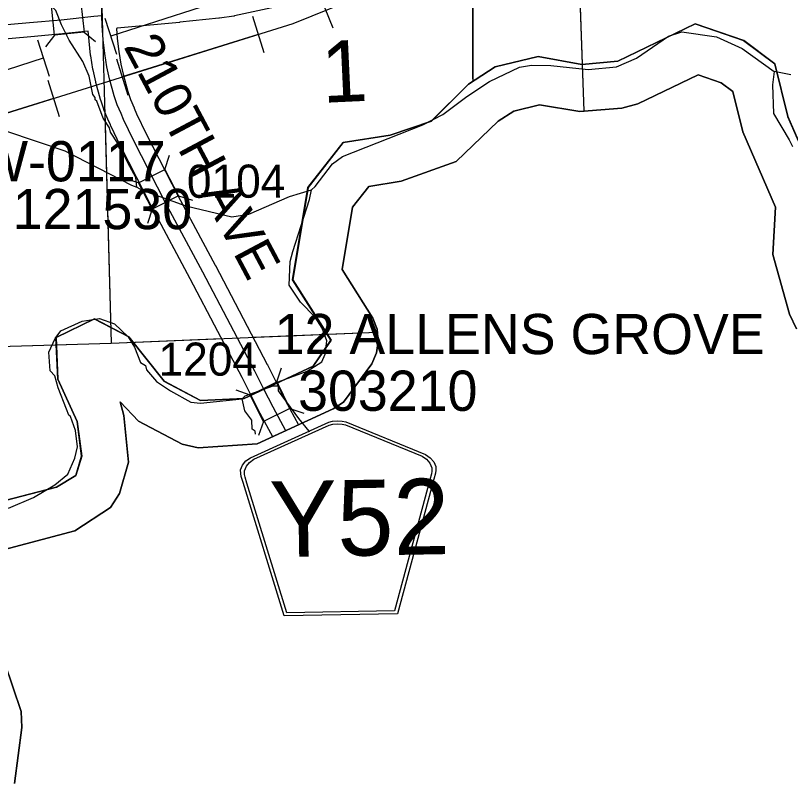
# Model space of a CAD drawing. Extents: x 128.7 to 185.5, y -21.4 to 12.6.
# Drawn here: x 145.187 to 146.826, y -15.345 to -13.722 of the extents above; entities that cross this region are included whole.
import ezdxf

# ---------------------------------------------------------------- set-up
doc = ezdxf.new("R2010")
doc.units = 0
for name, color, linetype in [('tdCoClipBndry', 7, 'Continuous'), ('tdCoCoBndry', 7, 'Continuous'), ('tdCoCoBndryPart', 7, 'Continuous'), ('tdCoHydroRiver', 7, 'Continuous'), ('tdCoPipe', 7, 'Continuous'), ('tdCoPipe1', 7, 'Continuous'), ('tdCoPipe2', 7, 'Continuous'), ('tdCoSecRdNmbr', 7, 'Continuous'), ('tdCoSecRdTxt', 7, 'Continuous'), ('tdCoSecRteBand', 7, 'Continuous'), ('tdCoSecRteCL', 7, 'Continuous'), ('tdCoSectLine', 7, 'Continuous'), ('tdCoSectLinePart', 7, 'Continuous'), ('tdCoSectNmbr', 7, 'Continuous'), ('tdCoShieldCoRteHrd', 7, 'Continuous'), ('tdCoStrucSec', 7, 'Continuous'), ('tdCoStrucSecCoName', 7, 'Continuous'), ('tdCoStrucSecFHWANum', 7, 'Continuous'), ('tdCoSurfAsphalt', 7, 'Continuous'), ('tdCoSurfConc', 7, 'Continuous'), ('tdCoTwpBndry', 7, 'Continuous'), ('tdCoTwpBndryShd', 7, 'Continuous')]:
    doc.layers.add(name, color=color, linetype=linetype)

msp = doc.modelspace()

# ---------------------------------------------------------------- linework, layer by layer
at = {"layer": 'tdCoClipBndry'}
for points in [[(146.8387, -14.3846), (146.8236, -14.3537), (146.7885, -14.2274), (146.7943, -14.1272), (146.7249, -13.9678), (146.7038, -13.8828), (146.6793, -13.8645), (146.6304, -13.8478), (146.5032, -13.9086), (146.4693, -13.9179), (146.38, -13.9252), (146.295, -13.9107), (146.241, -13.924), (146.2079, -13.9455), (146.1188, -14.0307), (146.0029, -14.0723), (145.9341, -14.0833), (145.8998, -14.1273), (145.8779, -14.2593), (145.9428, -14.3619), (145.9515, -14.3854), (145.9542, -14.4103), (145.9506, -14.4351), (145.9409, -14.4582), (145.8809, -14.5393), (145.8589, -14.5534), (145.6984, -14.6276), (145.5737, -14.6357), (145.5393, -14.628), (145.4471, -14.5793), (145.4081, -14.5389), (145.4163, -14.5672), (145.4262, -14.6662), (145.4068, -14.7322), (145.3877, -14.7621), (145.3129, -14.8113), (145.139, -14.857)], [(145.164, -15.0891), (145.1988, -15.193), (145.2003, -15.2267), (145.1849, -15.3453)]]:
    msp.add_lwpolyline(points, dxfattribs=at)
at = {"layer": 'tdCoCoBndry'}
for p, q in [((146.6245, -13.74), (146.4605, -13.8184)), ((146.4605, -13.8184), (146.6245, -13.74)), ((146.7269, -13.7751), (146.6245, -13.74)), ((146.6245, -13.74), (146.7269, -13.7751)), ((146.7927, -13.8242), (146.7269, -13.7751)), ((146.7269, -13.7751), (146.7927, -13.8242)), ((146.2923, -13.8085), (146.2011, -13.8309)), ((146.2011, -13.8309), (146.2923, -13.8085)), ((146.3848, -13.8254), (146.2923, -13.8085)), ((146.2923, -13.8085), (146.3848, -13.8254)), ((146.4605, -13.8184), (146.3848, -13.8254)), ((146.3848, -13.8254), (146.4605, -13.8184)), ((146.82, -13.9358), (146.7927, -13.8242)), ((146.7927, -13.8242), (146.82, -13.9358)), ((146.2011, -13.8309), (146.145, -13.8673)), ((146.145, -13.8673), (146.2011, -13.8309)), ((146.145, -13.8673), (146.0665, -13.9458)), ((146.0665, -13.9458), (146.145, -13.8673)), ((146.8963, -14.1102), (146.82, -13.9358)), ((146.82, -13.9358), (146.8963, -14.1102)), ((146.0665, -13.9458), (145.9796, -13.9752)), ((145.9796, -13.9752), (146.0665, -13.9458)), ((145.9796, -13.9752), (145.88, -13.9906)), ((145.88, -13.9906), (145.9796, -13.9752)), ((145.88, -13.9906), (145.8057, -14.0859)), ((145.8057, -14.0859), (145.88, -13.9906)), ((145.8057, -14.0859), (145.7734, -14.2807)), ((145.7734, -14.2807), (145.8057, -14.0859)), ((145.7734, -14.2807), (145.8546, -14.4083)), ((145.8546, -14.4083), (145.7734, -14.2807)), ((145.3542, -14.3633), (145.2728, -14.4025)), ((145.2728, -14.4025), (145.3542, -14.3633)), ((145.427, -14.4012), (145.3542, -14.3633)), ((145.3542, -14.3633), (145.427, -14.4012)), ((145.2728, -14.4025), (145.277, -14.4908)), ((145.277, -14.4908), (145.2728, -14.4025)), ((145.5013, -14.4951), (145.427, -14.4012)), ((145.427, -14.4012), (145.5013, -14.4951)), ((145.8546, -14.4083), (145.8167, -14.463)), ((145.8167, -14.463), (145.8546, -14.4083)), ((145.8167, -14.463), (145.6709, -14.5316)), ((145.6709, -14.5316), (145.8167, -14.463)), ((145.277, -14.4908), (145.3176, -14.5805)), ((145.3176, -14.5805), (145.277, -14.4908)), ((145.5784, -14.5358), (145.5013, -14.4951)), ((145.5013, -14.4951), (145.5784, -14.5358)), ((145.6709, -14.5316), (145.5784, -14.5358)), ((145.5784, -14.5358), (145.6709, -14.5316)), ((145.3176, -14.5805), (145.3274, -14.6534)), ((145.3274, -14.6534), (145.3176, -14.5805)), ((145.3274, -14.6534), (145.3148, -14.6941)), ((145.3148, -14.6941), (145.3274, -14.6534)), ((145.3148, -14.6941), (145.2741, -14.7193)), ((145.2741, -14.7193), (145.3148, -14.6941)), ((145.2741, -14.7193), (145.1045, -14.7627)), ((145.1045, -14.7627), (145.2741, -14.7193))]:
    msp.add_line(p, q, dxfattribs=at)
for points in [[(145.1041, -14.7627), (145.2737, -14.7193), (145.3144, -14.6941), (145.327, -14.6534), (145.3172, -14.5805), (145.2766, -14.4908), (145.2725, -14.4025), (145.3538, -14.3633), (145.4267, -14.4012), (145.5009, -14.4951), (145.578, -14.5358), (145.6705, -14.5316), (145.8164, -14.463), (145.8542, -14.4083), (145.773, -14.2807), (145.8053, -14.0859), (145.8796, -13.9906), (145.9792, -13.9752), (146.0661, -13.9458), (146.1447, -13.8673), (146.2007, -13.8309), (146.2919, -13.8085), (146.3844, -13.8254), (146.4601, -13.8184), (146.6242, -13.74), (146.7265, -13.7751), (146.7923, -13.8242), (146.8196, -13.9358), (146.896, -14.1102)], [(146.8963, -14.1102), (146.82, -13.9358), (146.7927, -13.8242), (146.7269, -13.7751), (146.6245, -13.74), (146.4605, -13.8184), (146.3848, -13.8254), (146.2923, -13.8085), (146.2011, -13.8309), (146.145, -13.8673), (146.0665, -13.9458), (145.9796, -13.9752), (145.88, -13.9906), (145.8057, -14.0859), (145.7734, -14.2807), (145.8546, -14.4083), (145.8167, -14.463), (145.6709, -14.5316), (145.5784, -14.5358), (145.5013, -14.4951), (145.427, -14.4012), (145.3542, -14.3633), (145.2728, -14.4025), (145.277, -14.4908), (145.3176, -14.5805), (145.3274, -14.6534), (145.3148, -14.6941), (145.2741, -14.7193), (145.1045, -14.7627)], [(146.8963, -14.1102), (146.82, -13.9358), (146.7927, -13.8242), (146.7269, -13.7751), (146.6245, -13.74), (146.4605, -13.8184), (146.3848, -13.8254), (146.2923, -13.8085), (146.2011, -13.8309), (146.145, -13.8673), (146.0665, -13.9458), (145.9796, -13.9752), (145.88, -13.9906), (145.8057, -14.0859), (145.7734, -14.2807), (145.8546, -14.4083), (145.8167, -14.463), (145.6709, -14.5316), (145.5784, -14.5358), (145.5013, -14.4951), (145.427, -14.4012), (145.3542, -14.3633), (145.2728, -14.4025), (145.277, -14.4908), (145.3176, -14.5805), (145.3274, -14.6534), (145.3148, -14.6941), (145.2741, -14.7193), (145.1045, -14.7627)], [(145.139, -14.857), (145.3129, -14.8113), (145.3877, -14.7621), (145.4068, -14.7322), (145.4262, -14.6662), (145.4163, -14.5672), (145.4081, -14.5389), (145.4471, -14.5793), (145.5393, -14.628), (145.5737, -14.6357), (145.6984, -14.6276), (145.8589, -14.5534), (145.8809, -14.5393), (145.9409, -14.4582), (145.9506, -14.4351), (145.9542, -14.4103), (145.9515, -14.3854), (145.9428, -14.3619), (145.8779, -14.2593), (145.8998, -14.1273), (145.9341, -14.0833), (146.0029, -14.0723), (146.1188, -14.0307), (146.2079, -13.9455), (146.241, -13.924), (146.295, -13.9107), (146.38, -13.9252), (146.4693, -13.9179), (146.5032, -13.9086), (146.6304, -13.8478), (146.6793, -13.8645), (146.7038, -13.8828), (146.7249, -13.9678), (146.7943, -14.1272), (146.7885, -14.2274), (146.8236, -14.3537), (146.8387, -14.3846)], [(145.1849, -15.3453), (145.2003, -15.2267), (145.1988, -15.193), (145.164, -15.0891)]]:
    msp.add_lwpolyline(points, dxfattribs=at)
at = {"layer": 'tdCoCoBndryPart'}
for points in [[(145.7395, -14.4991), (145.8164, -14.463), (145.8542, -14.4083), (145.773, -14.2807), (145.8053, -14.0859), (145.8796, -13.9906), (145.9792, -13.9752), (146.0661, -13.9458), (146.1447, -13.8673), (146.2007, -13.8309), (146.2919, -13.8085), (146.3844, -13.8254), (146.4601, -13.8184), (146.6242, -13.74), (146.7265, -13.7751), (146.7923, -13.8242), (146.8196, -13.9358), (146.896, -14.1102)], [(145.1041, -14.7627), (145.2737, -14.7193), (145.3144, -14.6941), (145.327, -14.6534), (145.3172, -14.5805), (145.2766, -14.4908), (145.2725, -14.4025), (145.3538, -14.3633), (145.4267, -14.4012), (145.5009, -14.4951), (145.578, -14.5358), (145.6705, -14.5316), (145.6853, -14.5247)]]:
    msp.add_lwpolyline(points, dxfattribs=at)
at = {"layer": 'tdCoHydroRiver'}
for points in [[(145.4437, -14.0851), (145.4414, -14.0647), (145.4246, -14.0336), (145.4128, -14.0088), (145.4063, -14.0027), (145.4044, -13.9933), (145.3878, -13.9686), (145.3859, -13.9592), (145.3726, -13.9391), (145.3588, -13.9032), (145.3556, -13.9002), (145.3554, -13.8954), (145.3505, -13.8893), (145.3429, -13.8501), (145.3292, -13.819), (145.3009, -13.7741), (145.2841, -13.7415), (145.2721, -13.7119), (145.2671, -13.7058), (145.2652, -13.6948), (145.2516, -13.6668), (145.2053, -13.6021), (145.1321, -13.5334)], [(145.1721, -14.7633), (145.2251, -14.741), (145.2701, -14.7143), (145.2978, -14.6912), (145.3125, -14.6576), (145.318, -14.6338), (145.3137, -14.5992), (145.3033, -14.5695), (145.3, -14.5665), (145.2949, -14.554), (145.2776, -14.5088), (145.2705, -14.4838), (145.2607, -14.4731), (145.2578, -14.4337), (145.2711, -14.4049), (145.2832, -14.3887), (145.3283, -14.3683), (145.3644, -14.3623), (145.3963, -14.3739), (145.4256, -14.4014), (145.439, -14.423), (145.4511, -14.4558), (145.4623, -14.4617), (145.4642, -14.4711), (145.4855, -14.4957), (145.5146, -14.5153), (145.558, -14.5391), (145.5786, -14.5416), (145.6667, -14.5324), (145.6728, -14.5259), (145.7321, -14.505), (145.7431, -14.5046), (145.7428, -14.4967), (145.8037, -14.4742), (145.8346, -14.4543), (145.8419, -14.4382), (145.8457, -14.4097), (145.8354, -14.3832), (145.8204, -14.36), (145.7894, -14.3279), (145.7661, -14.2924), (145.7676, -14.2418), (145.7733, -14.2211), (145.8091, -14.111), (145.8132, -14.0904), (145.8209, -14.0838), (145.8572, -14.0353), (145.8788, -14.0204), (146.0486, -13.9532), (146.0905, -13.9313), (146.1413, -13.8934), (146.1892, -13.8618), (146.253, -13.8313), (146.2781, -13.8273), (146.3191, -13.8276), (146.3983, -13.836), (146.4581, -13.8309), (146.5001, -13.8122), (146.5681, -13.7658), (146.5962, -13.7569), (146.6691, -13.7672), (146.7236, -13.7922), (146.7915, -13.8405), (146.7877, -13.869), (146.7896, -13.929), (146.823, -13.9847), (146.8298, -13.9987)], [(146.8264, -13.8473), (146.7915, -13.8405)], [(145.1683, -13.9663), (145.2912, -14.008), (145.4325, -14.0807), (145.4437, -14.0851), (145.4549, -14.0911), (145.5476, -14.1243), (145.6446, -14.148), (145.6807, -14.1421), (145.7663, -14.1045), (145.8132, -14.0904)], [(145.8087, -14.6027), (145.8078, -14.6004), (145.7864, -14.5742), (145.7435, -14.5156), (145.7431, -14.5046)], [(145.6944, -14.6072), (145.6942, -14.6009), (145.6877, -14.5964), (145.6871, -14.5775), (145.6722, -14.5574), (145.6667, -14.5324)]]:
    msp.add_lwpolyline(points, dxfattribs=at)
at = {"layer": 'tdCoPipe'}
msp.add_lwpolyline([(141.862, -14.949), (144.0814, -14.2683), (145.7745, -13.7388), (145.9312, -13.6747), (145.9234, -13.4239), (152.8711, -12.5946), (153.879, -12.0272), (155.1085, -11.9148), (156.3627, -11.7638), (158.9313, -11.5045), (162.8631, -11.1506)], dxfattribs=at)
at = {"layer": 'tdCoPipe1'}
for p, q in [((145.8279, -13.6734), (145.8584, -13.748)), ((145.6881, -13.7235), (145.7121, -13.8004)), ((145.4006, -13.8135), (145.4247, -13.8904)), ((145.2554, -13.8589), (145.2794, -13.9357))]:
    msp.add_line(p, q, dxfattribs=at)
for points in [[(145.7001, -13.762), (145.4126, -13.8519)], [(145.2674, -13.8974), (144.98, -13.9873)]]:
    msp.add_lwpolyline(points, dxfattribs=at)
at = {"layer": 'tdCoPipe2'}
for p, q in [((145.3762, -13.7277), (145.4009, -13.8039)), ((145.2335, -13.7739), (145.2582, -13.8501))]:
    msp.add_line(p, q, dxfattribs=at)
for points in [[(145.674, -13.6734), (145.3886, -13.7658)], [(145.2459, -13.812), (144.9604, -13.9044)]]:
    msp.add_lwpolyline(points, dxfattribs=at)
at = {"layer": 'tdCoSecRteBand'}
for points in [[(145.7785, -13.6954), (145.6504, -13.723), (145.6494, -13.7232), (145.6485, -13.7233), (145.6186, -13.7277), (145.618, -13.7278), (145.6173, -13.7279), (145.5344, -13.7365), (145.5343, -13.7365), (145.5342, -13.7366), (145.4024, -13.7492), (145.4024, -13.7492), (145.4006, -13.7494), (145.4024, -13.7704), (145.4055, -13.7983), (145.4099, -13.8248), (145.4152, -13.8487), (145.4244, -13.883), (145.4301, -13.8999), (145.4378, -13.9175), (145.4379, -13.9177), (145.438, -13.918), (145.4428, -13.9298), (145.4633, -13.9723), (145.531, -14.1041), (145.6095, -14.2501), (145.6096, -14.2502), (145.6097, -14.2504), (145.6684, -14.3622), (145.7196, -14.4598), (145.7197, -14.4601), (145.7198, -14.4603), (145.7392, -14.4986), (145.7582, -14.5362), (145.7857, -14.5873)], [(145.7312, -14.6125), (145.7052, -14.5644), (145.705, -14.564), (145.7048, -14.5636), (145.6856, -14.5256), (145.6664, -14.4875), (145.6152, -14.3901), (145.5566, -14.2784), (145.478, -14.1323), (145.4779, -14.132), (145.4778, -14.1318), (145.4097, -13.9993), (145.4095, -13.999), (145.4094, -13.9986), (145.3884, -13.955), (145.388, -13.9542), (145.3877, -13.9534), (145.3826, -13.9411), (145.3746, -13.9226), (145.3741, -13.9215), (145.3737, -13.9203), (145.3673, -13.9013), (145.367, -13.9004), (145.3667, -13.8995), (145.3571, -13.8637), (145.3569, -13.8631), (145.3568, -13.8625), (145.3511, -13.8371), (145.351, -13.8363), (145.3508, -13.8354), (145.3461, -13.8073), (145.346, -13.8065), (145.3459, -13.8057), (145.3427, -13.7766), (145.3427, -13.7762), (145.3426, -13.7758), (145.3409, -13.7552), (145.2867, -13.7609), (145.2864, -13.761), (145.2862, -13.761), (145.2196, -13.7669), (145.1323, -13.7748)]]:
    msp.add_lwpolyline(points, dxfattribs=at)
at = {"layer": 'tdCoSecRteCL'}
for points in [[(144.6214, -13.7505), (144.6953, -13.7501), (144.9106, -13.7481), (145.0916, -13.7457), (145.1296, -13.7449), (145.2169, -13.737), (145.2835, -13.7311), (145.3528, -13.7237), (145.3698, -13.7221)], [(145.7584, -14.5999), (145.7316, -14.5501), (145.7124, -14.5121), (145.6931, -14.4738), (145.6418, -14.3761), (145.5831, -14.2643), (145.5045, -14.1181), (145.4364, -13.9856), (145.4154, -13.942), (145.4103, -13.9294), (145.4021, -13.9107), (145.3957, -13.8917), (145.3861, -13.8559), (145.3804, -13.8305), (145.3757, -13.8024), (145.3725, -13.7733), (145.3701, -13.7442), (145.3698, -13.7221)]]:
    msp.add_lwpolyline(points, dxfattribs=at)
at = {"layer": 'tdCoSectLine'}
for points in [[(146.369, -13.3685), (146.3889, -13.9245)], [(145.3611, -13.3996), (145.3897, -14.4149)], [(145.3897, -14.4149), (145.9521, -14.3911)], [(144.3937, -14.4442), (145.3897, -14.4149)]]:
    msp.add_lwpolyline(points, dxfattribs=at)
at = {"layer": 'tdCoSectLinePart'}
for points in [[(146.376, -13.5642), (146.3889, -13.9245)], [(145.3759, -13.9263), (145.3897, -14.4149)], [(145.689, -14.4022), (145.9521, -14.3911)], [(144.4391, -14.4429), (145.3897, -14.4149)], [(145.3897, -14.4149), (145.6227, -14.405)]]:
    msp.add_lwpolyline(points, dxfattribs=at)
at = {"layer": 'tdCoShieldCoRteHrd'}
for points in [[(145.7551, -14.9908), (145.6682, -14.7094), (145.6641, -14.6963), (145.6633, -14.6904), (145.6632, -14.6826), (145.6672, -14.6722), (145.6744, -14.6636), (145.6838, -14.6568), (145.8498, -14.5815), (145.8573, -14.5797), (145.8677, -14.5787), (145.8781, -14.5794), (145.8857, -14.5809), (146.0542, -14.6503), (146.0639, -14.6568), (146.0713, -14.6652), (146.0757, -14.6754), (146.0759, -14.6832), (146.0752, -14.6891), (146.0716, -14.7023), (145.9946, -14.9866)], [(145.7609, -14.9844), (145.6763, -14.7105), (145.6724, -14.698), (145.6716, -14.6923), (145.6715, -14.6848), (145.6754, -14.6749), (145.6822, -14.6666), (145.6913, -14.66), (145.8506, -14.5878), (145.8578, -14.5861), (145.8678, -14.585), (145.8778, -14.5857), (145.8851, -14.5872), (146.0468, -14.6538), (146.0561, -14.6601), (146.0633, -14.6681), (146.0675, -14.6779), (146.0676, -14.6854), (146.067, -14.6911), (146.0635, -14.7038), (145.9886, -14.9804)]]:
    msp.add_lwpolyline(points, close=True, dxfattribs=at)
at = {"layer": 'tdCoStrucSec'}
for p, q in [((145.2699, -13.764), (145.2503, -13.7884)), ((145.3322, -13.7574), (145.3565, -13.777)), ((145.5029, -14.0473), (145.5125, -14.0175)), ((145.4472, -14.0759), (145.4174, -14.0663)), ((145.5315, -14.103), (145.5613, -14.1125)), ((145.4758, -14.1316), (145.4663, -14.1614)), ((145.7398, -14.4966), (145.7499, -14.467)), ((145.6836, -14.5243), (145.654, -14.5142)), ((145.7674, -14.5528), (145.797, -14.5629)), ((145.7112, -14.5804), (145.7012, -14.6101))]:
    msp.add_line(p, q, dxfattribs=at)
for points in [[(145.2633, -13.7018), (145.3255, -13.6951), (145.3322, -13.7574), (145.2699, -13.764)], [(145.4758, -14.1316), (145.4472, -14.0759), (145.5029, -14.0473), (145.5315, -14.103)], [(145.7112, -14.5804), (145.6836, -14.5243), (145.7398, -14.4966), (145.7674, -14.5528)]]:
    msp.add_lwpolyline(points, close=True, dxfattribs=at)
at = {"layer": 'tdCoSurfAsphalt'}
for points in [[(145.3698, -13.7221), (145.3696, -13.705), (145.3654, -13.5605), (145.3614, -13.3987), (145.3572, -13.2458), (145.353, -13.0951), (145.3479, -12.9395), (145.3434, -12.7859), (145.3395, -12.6369), (145.336, -12.4828), (145.3332, -12.4013)], [(144.6214, -13.7505), (144.6953, -13.7501), (144.9106, -13.7481), (145.0916, -13.7457), (145.1296, -13.7449), (145.2169, -13.737), (145.2835, -13.7311), (145.3528, -13.7237), (145.3698, -13.7221)], [(145.6418, -14.3761), (145.5831, -14.2643), (145.5045, -14.1181), (145.4364, -13.9856), (145.4154, -13.942), (145.4103, -13.9294), (145.4021, -13.9107), (145.3957, -13.8917), (145.3861, -13.8559), (145.3804, -13.8305), (145.3757, -13.8024), (145.3725, -13.7733), (145.3701, -13.7442), (145.3698, -13.7221)], [(145.7584, -14.5999), (145.7316, -14.5501), (145.7124, -14.5121), (145.6931, -14.4738)]]:
    msp.add_lwpolyline(points, dxfattribs=at)
at = {"layer": 'tdCoSurfConc'}
msp.add_line((145.6931, -14.4738), (145.6418, -14.3761), dxfattribs=at)
at = {"layer": 'tdCoTwpBndry'}
msp.add_lwpolyline([(146.1544, -13.8557), (146.154, -13.6297)], dxfattribs=at)
at = {"layer": 'tdCoTwpBndryShd'}
for points in [[(145.6562, -7.3766), (145.6798, -7.9257), (145.6983, -8.3554), (145.7848, -10.3621), (145.8056, -11.4012), (145.8383, -12.3992), (145.8518, -13.146), (146.153, -13.1454), (146.1544, -13.861)], [(145.1041, -14.7627), (145.2737, -14.7193), (145.3144, -14.6941), (145.327, -14.6534), (145.3172, -14.5805), (145.2766, -14.4908), (145.2725, -14.4025), (145.3538, -14.3633), (145.4267, -14.4012), (145.5009, -14.4951), (145.578, -14.5358), (145.6705, -14.5316), (145.8164, -14.463), (145.8542, -14.4083), (145.773, -14.2807), (145.8053, -14.0859), (145.8796, -13.9906), (145.9792, -13.9752), (146.0661, -13.9458), (146.1447, -13.8673), (146.2007, -13.8309), (146.2919, -13.8085), (146.3844, -13.8254), (146.4601, -13.8184), (146.6242, -13.74), (146.7265, -13.7751), (146.7923, -13.8242), (146.8196, -13.9358), (146.896, -14.1102)]]:
    msp.add_lwpolyline(points, dxfattribs=at)

# ---------------------------------------------------------------- texts
at = {"layer": 'tdCoSecRdNmbr'}
for s, rotation, p in [('0104', 0.1102, (145.5496, -14.1075)), ('1204', 0.1101, (145.4897, -14.4836))]:
    msp.add_text(s, height=0.07, rotation=rotation, dxfattribs=at).set_placement(p)
at = {"layer": 'tdCoSecRdTxt'}
msp.add_text('210TH AVE', height=0.08, rotation=298.0008, dxfattribs=at).set_placement((145.4147, -13.7877))
at = {"layer": 'tdCoSectNmbr'}
msp.add_text('1', height=0.13, rotation=2.6628, dxfattribs=at).set_placement((145.837, -13.9068))
at = {"layer": 'tdCoShieldCoRteHrd'}
msp.add_text('Y52', height=0.16, rotation=1, dxfattribs=at).set_placement((145.7257, -14.867))
at = {"layer": 'tdCoStrucSecCoName'}
for s, p in [('W-0117', (145.1064, -14.0726)), ('12 ALLENS GROVE', (145.7351, -14.4379))]:
    msp.add_text(s, height=0.085, dxfattribs=at).set_placement(p)
at = {"layer": 'tdCoStrucSecFHWANum'}
for s, p in [('121530', (145.1813, -14.1737)), ('303210', (145.7846, -14.5577))]:
    msp.add_text(s, height=0.085, dxfattribs=at).set_placement(p)

doc.saveas('drawing.dxf')
